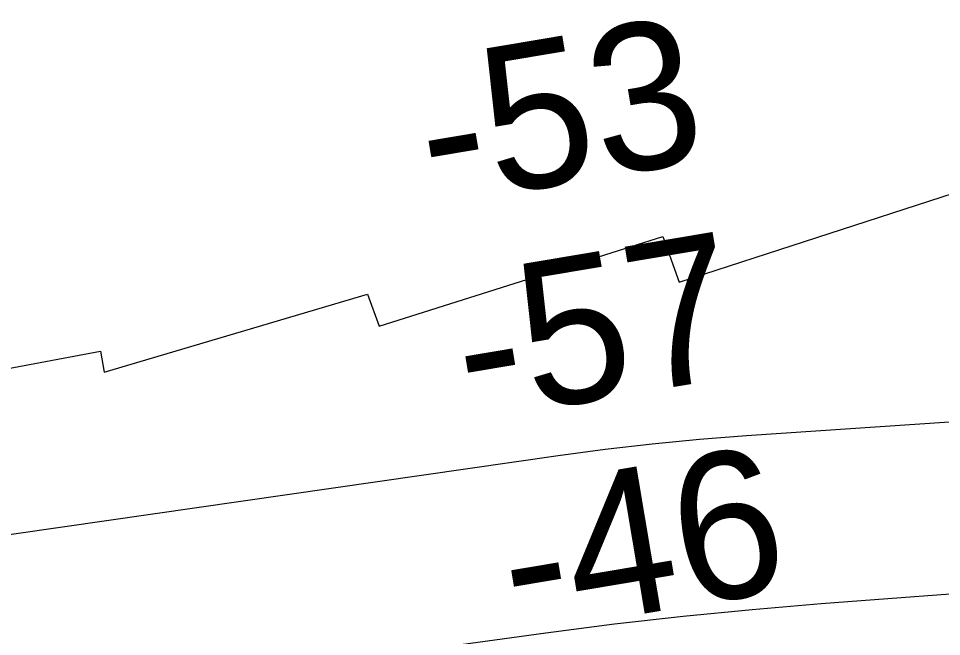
# Model space of a CAD drawing. Extents: x 3177185 to 3215018, y 812988 to 838321.
# Drawn here: x 3206898.6 to 3207321, y 827227.9 to 827510.6 of the extents above; entities that cross this region are included whole.
import ezdxf

# ---------------------------------------------------------------- set-up
doc = ezdxf.new("R2010")
doc.units = 0
for name, color, linetype in [('V-RIVR-RANG', 7, 'Continuous'), ('V-RRAP-RVMT', 7, 'Continuous'), ('V-TOPO-MAJR', 7, 'Continuous'), ('V-TOPO-MINR', 7, 'Continuous')]:
    doc.layers.add(name, color=color, linetype=linetype)

msp = doc.modelspace()

# ---------------------------------------------------------------- linework, layer by layer
at = {"layer": 'V-RRAP-RVMT'}
for p, q in [((3207200.980000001, 827390.067999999), (3207326.953000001, 827430.868999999)), ((3207063.619000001, 827369.868999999), (3207193.4990000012, 827410.9419999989)), ((3207193.4990000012, 827410.9419999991), (3207200.980000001, 827390.067999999)), ((3206937.8080568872, 827348.9005539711), (3207058.316000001, 827384.4719999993)), ((3207058.316000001, 827384.471999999), (3207063.619000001, 827369.868999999)), ((3206833.248000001, 827339.2089999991), (3206936.159000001, 827358.4869999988)), ((3206936.159000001, 827358.486999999), (3206937.8080568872, 827348.9005539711))]:
    msp.add_line(p, q, dxfattribs=at)
at = {"layer": 'V-TOPO-MAJR'}
msp.add_lwpolyline([(3206561.8565250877, 827150.2274212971), (3207139.870957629, 827229.6142460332), (3207171.3250387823, 827233.6385307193), (3207202.8203212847, 827237.2744587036), (3207234.377405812, 827240.3278516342), (3207265.9756916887, 827242.9928878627), (3207355.467689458, 827249.7086005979), (3207876.124328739, 827273.3263983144), (3207883.3198546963, 827274.599847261), (3207890.5135932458, 827275.8832551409), (3207897.7046506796, 827277.1816014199), (3207904.893920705, 827278.489906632), (3207984.408145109, 827293.0452508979), (3208031.354868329, 827301.6294772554), (3208078.303833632, 827310.2014099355), (3208125.2561620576, 827318.7549020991), (3208172.2107325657, 827327.2961005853), (3209100.34797855, 827495.9391762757)], dxfattribs=at)
at = {"layer": 'V-TOPO-MINR'}
msp.add_lwpolyline([(3206649.2935551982, 827239.3903048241), (3207145.632762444, 827310.7305599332), (3207167.1185593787, 827313.5726287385), (3207188.638481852, 827316.0917910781), (3207210.2095926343, 827318.1265937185), (3207231.8148289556, 827319.8384898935), (3207324.578749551, 827326.1401512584), (3207344.5898893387, 827326.8212041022), (3207364.5609656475, 827326.6045472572), (3207848.821302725, 827322.9707810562), (3207881.242950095, 827325.6013561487), (3207913.6059511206, 827328.8753915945), (3207945.9298545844, 827332.5784006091), (3208167.6258947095, 827360.2094966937), (3208310.6254498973, 827379.0185592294), (3208453.4343951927, 827399.1183798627), (3208595.9574256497, 827421.154337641), (3208738.2898462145, 827444.4810535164), (3209108.446512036, 827507.7278852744)], dxfattribs=at)

# ---------------------------------------------------------------- texts
at = {"layer": 'V-RIVR-RANG'}
for s, p in [('-53', (3207087.227004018, 827424.7347772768)), ('-57', (3207104.0602510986, 827326.1623074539)), ('-46', (3207125.055474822, 827228.2890790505))]:
    msp.add_text(s, height=67, rotation=9.550416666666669, dxfattribs=at).set_placement(p)

doc.saveas('drawing.dxf')
